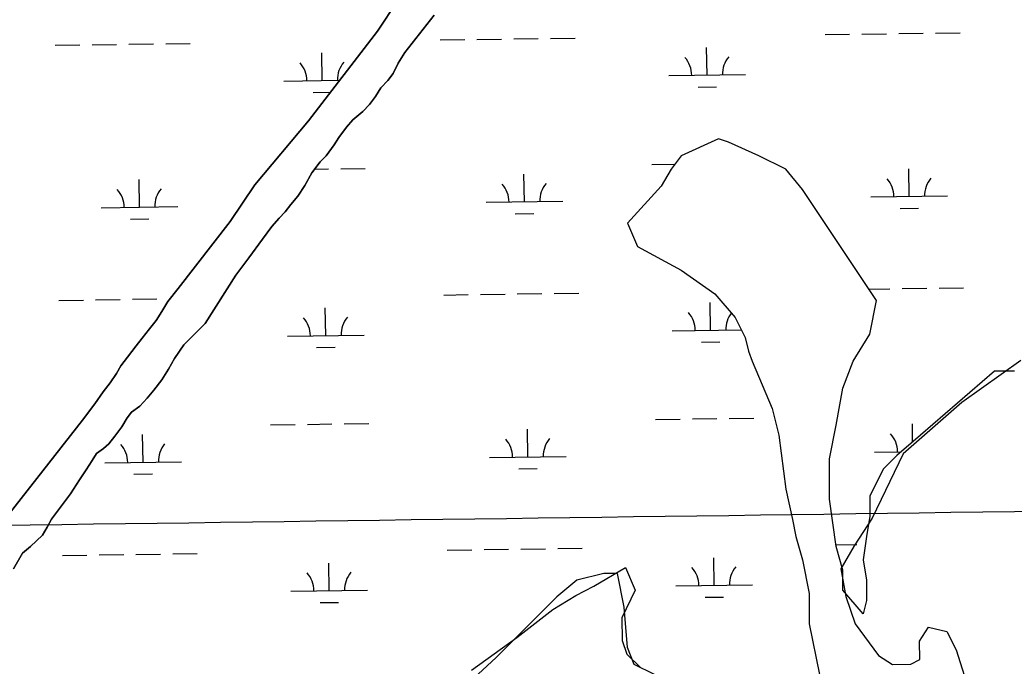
# Model space of a CAD drawing. Extents: x 3767014 to 3805179, y 361544 to 387384.
# Drawn here: x 3775133 to 3776429, y 378956 to 379799 of the extents above; entities that cross this region are included whole.
import ezdxf

# ---------------------------------------------------------------- set-up
doc = ezdxf.new("R2010")
doc.units = 0
for name, color, linetype in [('V-GRID-MAJR', 7, 'Continuous'), ('V-TOPO-SHOR', 7, 'Continuous'), ('V-WETL-SWMP', 7, 'Continuous')]:
    doc.layers.add(name, color=color, linetype=linetype)

msp = doc.modelspace()

# ---------------------------------------------------------------- linework, layer by layer
at = {"layer": 'V-GRID-MAJR'}
msp.add_spline([(3771088.411, 379085.847), (3773738.277, 379121.596), (3779038.002, 379193.674), (3784337.716, 379266.522), (3789637.419, 379340.141), (3794937.112, 379414.531), (3800236.794, 379489.691), (3802886.631, 379527.561)], degree=3, dxfattribs=at)
at = {"layer": 'V-TOPO-SHOR'}
for points in [[(3775082.18, 379108.975), (3775214.225, 379277.172), (3775230.535, 379298.583), (3775241.408, 379313.962), (3775250.536, 379325.642), (3775258.494, 379338.098), (3775264.317, 379348.022), (3775272.859, 379359.315), (3775284.318, 379373.915), (3775292.278, 379384.036), (3775301.793, 379396.302), (3775310.143, 379407.009), (3775317.909, 379418.881), (3775325.673, 379431.726), (3775339.071, 379448.857), (3775406.839, 379536.067), (3775439.067, 379584.144), (3775508.979, 379667.275), (3775599.079, 379784.269), (3775625.674, 379824.364)], [(3775672.956, 379805.361), (3775634.507, 379756.694), (3775625.773, 379742.485), (3775619.565, 379729.059), (3775612.381, 379719.91), (3775603.445, 379710.369), (3775596.265, 379699.08), (3775588.691, 379688.959), (3775579.951, 379679.806), (3775566.739, 379668.704), (3775558.387, 379659.359), (3775548.68, 379645.734), (3775542.663, 379636.196), (3775531.982, 379621.987), (3775524.214, 379614.004), (3775513.339, 379599.598), (3775504.412, 379583.251), (3775495.096, 379569.237), (3775486.162, 379558.53), (3775478.394, 379548.601)], [(3775478.394, 379548.601), (3775470.624, 379540.618), (3775461.304, 379529.717), (3775448.877, 379513.363), (3775431.206, 379488.838), (3775414.314, 379466.257), (3775374.327, 379403.39), (3775346.55, 379375.351), (3775334.32, 379357.443), (3775326.361, 379343.625), (3775317.626, 379329.613), (3775307.335, 379316.18), (3775298.791, 379305.667), (3775289.079, 379295.348), (3775278.198, 379287.749), (3775272.566, 379279.965), (3775265.581, 379268.287), (3775256.258, 379256.413), (3775248.687, 379246.484), (3775241.498, 379240.252), (3775232.561, 379233.629), (3775226.736, 379224.675), (3775218.97, 379212.414), (3775210.235, 379199.178), (3775198.783, 379181.272), (3775186.745, 379165.502), (3775173.928, 379148.178), (3775168.108, 379137.67), (3775162.091, 379126.965), (3775146.551, 379112.361), (3775135.864, 379103.595)], [(3776437.854, 379354.877), (3776361.044, 379300.107), (3776284.399, 379233.406), (3776243.799, 379149.304), (3776220.433, 379113.177), (3776202.949, 379083.1), (3776209.413, 379047.387), (3776221.841, 379011.758), (3776252.251, 378970.412), (3776270.314, 378958.729), (3776294.177, 378959.06), (3776306.026, 378965.192), (3776305.695, 378989.055), (3776317.378, 379007.118), (3776341.324, 379001.484), (3776353.587, 378977.786), (3776372.313, 378918.377)], [(3775135.864, 379103.595), (3775124.219, 379083.16)], [(3775721.457, 378951.104), (3775780.536, 378993.694), (3775827.765, 379030.152), (3775857.346, 379048.464), (3775881.043, 379060.727), (3775922.472, 379085.17), (3775934.818, 379055.507), (3775917.418, 379019.463), (3775917.833, 378989.634), (3775924.047, 378971.82), (3775942.193, 378954.171)]]:
    msp.add_lwpolyline(points, dxfattribs=at)
at = {"layer": 'V-WETL-SWMP'}
for p, q in [((3776182.525, 379779.969), (3776214.522, 379780.413)), ((3776230.52, 379780.635), (3776262.517, 379781.08)), ((3776278.515, 379781.302), (3776310.512, 379781.747)), ((3776326.511, 379781.969), (3776358.508, 379782.413)), ((3775178.805, 379766.026), (3775210.802, 379766.47)), ((3775226.8, 379766.692), (3775258.797, 379767.137)), ((3775274.796, 379767.359), (3775306.793, 379767.804)), ((3775322.791, 379768.026), (3775354.788, 379768.47)), ((3775680.665, 379772.997), (3775712.662, 379773.442)), ((3775728.66, 379773.664), (3775760.657, 379774.108)), ((3775776.656, 379774.331), (3775808.653, 379774.775)), ((3775824.651, 379774.997), (3775856.648, 379775.442)), ((3775526.792, 379720.113), (3775526.292, 379756.109)), ((3776028.652, 379727.084), (3776028.152, 379763.081)), ((3775978.657, 379726.39), (3776078.648, 379727.779)), ((3775476.797, 379719.418), (3775549.918, 379720.434)), ((3775515.008, 379704.517), (3775537.905, 379704.835)), ((3776016.868, 379711.488), (3776040.866, 379711.821)), ((3775956.855, 379610.644), (3775986.881, 379611.061)), ((3775454.995, 379603.672), (3775455.495, 379603.679)), ((3775517.066, 379604.535), (3775534.988, 379604.784)), ((3775550.986, 379605.006), (3775582.983, 379605.45)), ((3775790.452, 379561.898), (3775789.952, 379597.894)), ((3776292.311, 379568.869), (3776291.811, 379604.866)), ((3775288.592, 379554.926), (3775288.092, 379590.923)), ((3775740.457, 379561.203), (3775840.447, 379562.592)), ((3776242.316, 379568.175), (3776342.307, 379569.564)), ((3775238.596, 379554.232), (3775338.587, 379555.621)), ((3775778.667, 379546.302), (3775802.665, 379546.635)), ((3776280.527, 379553.273), (3776304.525, 379553.606)), ((3775276.807, 379539.33), (3775300.805, 379539.663)), ((3775685.286, 379440.354), (3775717.283, 379440.799)), ((3775733.281, 379441.021), (3775765.278, 379441.465)), ((3775781.277, 379441.688), (3775813.274, 379442.132)), ((3775829.272, 379442.354), (3775861.269, 379442.799)), ((3776239.793, 379448.057), (3776267.138, 379448.437)), ((3776283.136, 379448.659), (3776315.133, 379449.104)), ((3776331.132, 379449.326), (3776363.128, 379449.77)), ((3775183.426, 379433.383), (3775215.423, 379433.827)), ((3775231.421, 379434.05), (3775263.418, 379434.494)), ((3775279.416, 379434.716), (3775311.413, 379435.161)), ((3775327.412, 379435.383), (3775328.544, 379435.399)), ((3776033.273, 379394.441), (3776032.773, 379430.438)), ((3775531.414, 379387.47), (3775530.914, 379423.466)), ((3775983.278, 379393.747), (3776073.422, 379394.999)), ((3775481.418, 379386.775), (3775581.409, 379388.164)), ((3776021.489, 379378.845), (3776045.486, 379379.179)), ((3775519.629, 379371.874), (3775543.627, 379372.207)), ((3775507.611, 379271.696), (3775539.608, 379272.141)), ((3775555.607, 379272.363), (3775587.604, 379272.807)), ((3775961.476, 379278.001), (3775993.473, 379278.445)), ((3776009.471, 379278.668), (3776041.468, 379279.112)), ((3776057.466, 379279.334), (3776089.463, 379279.779)), ((3776296.758, 379248.782), (3776296.432, 379272.223)), ((3775459.616, 379271.029), (3775491.613, 379271.474)), ((3775795.073, 379229.255), (3775794.573, 379265.251)), ((3775293.213, 379222.283), (3775292.713, 379258.28)), ((3776246.937, 379235.532), (3776281.874, 379236.017)), ((3775243.218, 379221.589), (3775343.208, 379222.978)), ((3775745.077, 379228.56), (3775845.068, 379229.949)), ((3775783.288, 379213.659), (3775807.286, 379213.992)), ((3775281.429, 379206.687), (3775305.426, 379207.021)), ((3775689.907, 379107.711), (3775721.904, 379108.156)), ((3775737.902, 379108.378), (3775769.899, 379108.823)), ((3775785.897, 379109.045), (3775817.894, 379109.489)), ((3775833.893, 379109.712), (3775865.89, 379110.156)), ((3776196.726, 379114.752), (3776223.763, 379115.127)), ((3775188.047, 379100.74), (3775220.044, 379101.184)), ((3775236.043, 379101.407), (3775268.039, 379101.851)), ((3775284.038, 379102.073), (3775316.035, 379102.518)), ((3775332.033, 379102.74), (3775364.03, 379103.185)), ((3775536.034, 379054.827), (3775535.534, 379090.824)), ((3776037.894, 379061.798), (3776037.394, 379097.795)), ((3775486.039, 379054.133), (3775586.03, 379055.521)), ((3775987.899, 379061.104), (3776087.889, 379062.493)), ((3775524.25, 379039.231), (3775548.248, 379039.564)), ((3776026.11, 379046.202), (3776050.107, 379046.536))]:
    msp.add_line(p, q, dxfattribs=at)
for points in [[(3775625.674, 379824.364), (3775599.078, 379784.268), (3775508.979, 379667.274), (3775439.066, 379584.144), (3775406.84, 379536.068), (3775339.07, 379448.857), (3775325.672, 379431.726), (3775317.908, 379418.881), (3775310.143, 379407.008), (3775301.793, 379396.301), (3775292.278, 379384.037), (3775284.317, 379373.914), (3775272.86, 379359.314), (3775264.316, 379348.023), (3775258.494, 379338.098), (3775250.535, 379325.641), (3775241.408, 379313.961), (3775230.536, 379298.584), (3775214.225, 379277.171), (3775082.18, 379108.976)], [(3775124.22, 379083.161), (3775135.864, 379103.596), (3775146.55, 379112.361), (3775162.091, 379126.966), (3775168.107, 379137.67), (3775173.929, 379148.179), (3775186.744, 379165.503), (3775198.783, 379181.271), (3775210.236, 379199.178), (3775218.971, 379212.413), (3775226.736, 379224.675), (3775232.56, 379233.628), (3775241.498, 379240.252), (3775248.686, 379246.484), (3775256.259, 379256.412), (3775265.58, 379268.287), (3775272.567, 379279.964), (3775278.198, 379287.75), (3775289.08, 379295.348), (3775298.791, 379305.668), (3775307.336, 379316.18), (3775317.627, 379329.612), (3775326.362, 379343.625), (3775334.319, 379357.443), (3775346.55, 379375.351), (3775374.327, 379403.39), (3775414.315, 379466.257), (3775431.207, 379488.838), (3775448.876, 379513.364), (3775461.303, 379529.716), (3775470.625, 379540.618), (3775478.395, 379548.601), (3775486.162, 379558.529), (3775495.095, 379569.237), (3775504.413, 379583.251), (3775513.34, 379599.599), (3775524.214, 379614.004), (3775531.983, 379621.987), (3775542.663, 379636.197), (3775548.68, 379645.734), (3775558.388, 379659.36), (3775566.739, 379668.705), (3775579.951, 379679.807), (3775588.691, 379688.958), (3775596.264, 379699.08), (3775603.446, 379710.369), (3775612.381, 379719.91), (3775619.566, 379729.059), (3775625.773, 379742.486), (3775634.508, 379756.694), (3775672.956, 379805.362)], [(3776236.569, 379042.152), (3776232.179, 379024.58), (3776205.837, 379055.331), (3776205.837, 379081.689), (3776197.056, 379112.44), (3776188.275, 379173.941), (3776188.275, 379226.657), (3776197.056, 379270.587), (3776205.837, 379318.91), (3776219.008, 379354.054), (3776240.959, 379389.198), (3776249.74, 379433.127), (3776153.152, 379578.096), (3776131.201, 379604.454), (3776096.078, 379622.026), (3776056.565, 379639.598), (3776043.394, 379643.991), (3775995.1, 379622.026), (3775981.929, 379604.454), (3775968.758, 379582.489), (3775924.854, 379534.166), (3775938.025, 379503.415), (3775995.1, 379472.664), (3776039.003, 379441.913), (3776065.345, 379411.162), (3776078.516, 379384.805), (3776082.907, 379367.233), (3776087.297, 379354.054), (3776113.639, 379292.552), (3776122.42, 379257.408), (3776131.201, 379187.12), (3776139.981, 379147.583), (3776144.372, 379125.618), (3776153.152, 379094.868), (3776161.933, 379050.938), (3776161.933, 379011.401), (3776175.104, 378945.506)], [(3776429.744, 379340.875), (3776403.402, 379340.875), (3776306.815, 379257.408), (3776276.082, 379231.05), (3776258.521, 379213.478), (3776240.959, 379178.334), (3776240.959, 379151.976), (3776236.569, 379125.618), (3776232.179, 379094.868), (3776236.569, 379068.51), (3776236.569, 379042.152)], [(3775959.977, 378945.506), (3775933.635, 378958.685), (3775924.854, 378980.65), (3775920.464, 379033.366), (3775911.683, 379077.296), (3775894.122, 379077.296), (3775858.999, 379068.51), (3775832.657, 379046.545), (3775753.63, 378967.471), (3775700.946, 378919.148)]]:
    msp.add_lwpolyline(points, dxfattribs=at)
for centre, start, end in [((3775471.548, 379719.82), 0.024037, 41.567696), ((3775582.023, 379721.355), 140.024034, 181.567693), ((3775973.408, 379726.792), 0.024037, 41.567695), ((3776083.883, 379728.326), 140.024034, 181.567693), ((3775735.208, 379561.605), 0.024037, 41.567695), ((3775845.683, 379563.14), 140.024034, 181.567693), ((3776237.067, 379568.577), 0.024037, 41.567695), ((3776347.542, 379570.111), 140.024034, 181.567693), ((3775233.347, 379554.634), 0.024037, 41.567696), ((3775343.823, 379556.168), 140.024034, 181.567693), ((3775978.029, 379394.149), 0.024037, 41.567695), ((3776088.504, 379395.683), 142.900552, 181.567693), ((3775476.169, 379387.177), 0.024037, 41.567695), ((3775586.645, 379388.712), 140.024034, 181.567693), ((3776241.688, 379235.934), 0.024037, 41.567695), ((3775348.444, 379223.525), 140.024034, 181.567693), ((3775739.828, 379228.962), 0.024037, 41.567695), ((3775850.304, 379230.497), 140.024034, 181.567693), ((3775237.969, 379221.991), 0.024037, 41.567695), ((3775480.79, 379054.534), 0.024037, 41.567695), ((3775591.265, 379056.069), 140.024034, 181.567693), ((3775982.65, 379061.506), 0.024037, 41.567695), ((3776093.125, 379063.041), 140.024034, 181.567693)]:
    msp.add_arc(centre, 35.246, start, end, dxfattribs=at)

doc.saveas('drawing.dxf')
